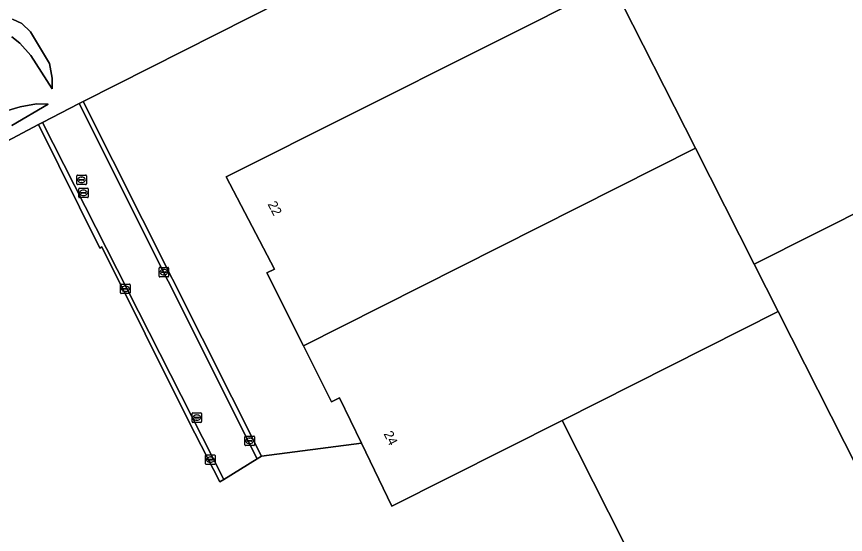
# Model space of a CAD drawing. Extents: x 156702 to 158052, y 387630 to 388992.
# Drawn here: x 157150.5 to 157237.6, y 388398.7 to 388453.2 of the extents above; entities that cross this region are included whole.
import ezdxf

# ---------------------------------------------------------------- set-up
doc = ezdxf.new("R2010")
doc.units = 0
for name, color, linetype in [('IMGEO_Brandkraan', 7, 'Continuous'), ('IMGEO_Erf', 7, 'Continuous'), ('IMGEO_Groenvoorziening', 7, 'Continuous'), ('IMGEO_Kolk', 7, 'Continuous'), ('IMGEO_Muur', 7, 'Continuous'), ('IMGEO_Pand', 7, 'Continuous'), ('IMGEO_Pand_nummerreeks', 7, 'Continuous'), ('IMGEO_Parkeervlak_open', 7, 'Continuous'), ('IMGEO_Rijbaan_lokaal_gesloten', 7, 'Continuous'), ('IMGEO_Rioolput', 7, 'Continuous')]:
    doc.layers.add(name, color=color, linetype=linetype)

msp = doc.modelspace()

# ---------------------------------------------------------------- linework, layer by layer
at = {"layer": 'IMGEO_Brandkraan'}
for p, q in [((157168.953, 388410.599), (157168.953, 388411.451)), ((157169.028, 388411.525), (157169.88, 388411.525)), ((157169.212, 388411.019), (157169.212, 388411.031)), ((157169.65, 388410.982), (157169.252, 388410.982)), ((157169.255, 388411.068), (157169.653, 388411.068)), ((157169.464, 388410.745), (157169.439, 388410.745)), ((157169.441, 388411.305), (157169.466, 388411.305)), ((157169.696, 388411.031), (157169.696, 388411.019)), ((157169.954, 388411.451), (157169.954, 388410.599)), ((157169.88, 388410.525), (157169.028, 388410.525))]:
    msp.add_line(p, q, dxfattribs=at)
for points in [[(157168.953, 388410.599), (157168.953, 388411.451)], [(157169.028, 388411.525), (157169.88, 388411.525)], [(157169.954, 388411.451), (157169.954, 388410.599)], [(157169.88, 388410.525), (157169.028, 388410.525)]]:
    msp.add_lwpolyline(points, dxfattribs=at)
for centre, radius, start, end in [((157169.03, 388411.449), 0.0765, 91.55205, 178.44795), ((157169.03, 388411.449), 0.0765, 91.55205, 178.44795), ((157169.252, 388411.028), 0.0403, 85.87752, 175.75265), ((157169.249, 388411.018), 0.0366, 178.93798, 274.71019), ((157169.653, 388411.025), 0.043, 264.86636, 352.45326), ((157169.657, 388411.03), 0.0386, 1.73085, 96.63898), ((157169.878, 388411.449), 0.0765, 1.55205, 88.44795), ((157169.878, 388411.449), 0.0765, 1.55205, 88.44795), ((157169.03, 388410.601), 0.0765, 181.55205, 268.44795), ((157169.03, 388410.601), 0.0765, 181.55205, 268.44795), ((157169.878, 388410.601), 0.0765, 271.55205, 358.44795), ((157169.878, 388410.601), 0.0765, 271.55205, 358.44795)]:
    msp.add_arc(centre, radius, start, end, dxfattribs=at)
for centre, major_axis, ratio, start_param, end_param in [((157169.44, 388411.025), (-0.387, 0.002), 0.722429, 4.712389, 7.853982), ((157169.465, 388411.025), (-0.39, 0.002), 0.717154, 1.570796, 4.712389)]:
    msp.add_ellipse(centre, major_axis=major_axis, ratio=ratio, start_param=start_param, end_param=end_param, dxfattribs=at)
at = {"layer": 'IMGEO_Erf'}
for points in [[(157213.06, 388456.697), (157221.847, 388439.332), (157228.015, 388427.144), (157272.707, 388449.651)], [(157214.499, 388397.548), (157212.705, 388401.086), (157207.821, 388410.719), (157189.95, 388401.717), (157186.746, 388408.33), (157176.25, 388406.962), (157175.804, 388406.688), (157172.287, 388404.528), (157171.861, 388404.266), (157168.584, 388410.695), (157159.474, 388428.962), (157159.283, 388428.837), (157152.815, 388441.828), (157130.067, 388429.759)]]:
    msp.add_lwpolyline(points, dxfattribs=at)
at = {"layer": 'IMGEO_Groenvoorziening'}
for points in [[(157130.067, 388429.759), (157152.815, 388441.828), (157153.258, 388442.056), (157157.115, 388444.038), (157157.51, 388444.241), (157181.983, 388456.64), (157200.522, 388460.781), (157210.048, 388463.013), (157232.211, 388467.084), (157257.011, 388473.486), (157297.332, 388486.579), (157337.64, 388497.99)], [(157150.042, 388451.055), (157150.864, 388450.393), (157152.019, 388449.074), (157154.261, 388445.594), (157154.273, 388446.702), (157153.983, 388448.255), (157151.973, 388451.582), (157151.066, 388452.431), (157150.105, 388452.9)], [(157150.105, 388452.9), (157151.066, 388452.431), (157151.973, 388451.582), (157153.983, 388448.255), (157154.273, 388446.702), (157154.261, 388445.594), (157152.019, 388449.074), (157150.864, 388450.393), (157150.042, 388451.055)], [(157150.039, 388441.715), (157153.836, 388443.973), (157152.624, 388444.001), (157150.912, 388443.703), (157149.351, 388443.216)], [(157149.351, 388443.216), (157150.912, 388443.703), (157152.624, 388444.001), (157153.836, 388443.973), (157150.039, 388441.715)]]:
    msp.add_lwpolyline(points, dxfattribs=at)
at = {"layer": 'IMGEO_Kolk'}
for p, q in [((157165.485, 388425.883), (157165.485, 388426.735)), ((157165.56, 388426.809), (157166.412, 388426.809)), ((157165.973, 388426.589), (157165.998, 388426.589)), ((157166.486, 388426.735), (157166.486, 388425.883)), ((157166.412, 388425.809), (157165.56, 388425.809)), ((157165.744, 388426.303), (157165.744, 388426.315)), ((157166.182, 388426.266), (157165.784, 388426.266)), ((157165.787, 388426.352), (157166.185, 388426.352)), ((157165.996, 388426.029), (157165.971, 388426.029)), ((157166.228, 388426.315), (157166.228, 388426.303)), ((157161.448, 388424.133), (157161.448, 388424.985)), ((157161.523, 388425.059), (157162.375, 388425.059)), ((157161.936, 388424.839), (157161.961, 388424.839)), ((157162.449, 388424.985), (157162.449, 388424.133)), ((157162.375, 388424.059), (157161.523, 388424.059)), ((157161.707, 388424.553), (157161.707, 388424.565)), ((157162.145, 388424.516), (157161.747, 388424.516)), ((157161.75, 388424.602), (157162.148, 388424.602)), ((157161.959, 388424.279), (157161.934, 388424.279)), ((157162.191, 388424.565), (157162.191, 388424.553)), ((157174.502, 388408.158), (157174.502, 388409.01)), ((157174.577, 388409.084), (157175.429, 388409.084)), ((157175.503, 388409.01), (157175.503, 388408.158)), ((157174.761, 388408.578), (157174.761, 388408.59)), ((157175.199, 388408.541), (157174.801, 388408.541)), ((157174.804, 388408.627), (157175.202, 388408.627)), ((157175.013, 388408.304), (157174.988, 388408.304)), ((157174.99, 388408.864), (157175.015, 388408.864)), ((157175.245, 388408.59), (157175.245, 388408.578)), ((157175.429, 388408.084), (157174.577, 388408.084)), ((157170.373, 388406.178), (157170.373, 388407.03)), ((157170.448, 388407.104), (157171.3, 388407.104)), ((157170.632, 388406.598), (157170.632, 388406.61)), ((157171.07, 388406.561), (157170.672, 388406.561)), ((157170.675, 388406.647), (157171.073, 388406.647)), ((157170.861, 388406.884), (157170.886, 388406.884)), ((157171.116, 388406.61), (157171.116, 388406.598)), ((157171.374, 388407.03), (157171.374, 388406.178)), ((157171.3, 388406.104), (157170.448, 388406.104)), ((157170.884, 388406.324), (157170.859, 388406.324))]:
    msp.add_line(p, q, dxfattribs=at)
for points in [[(157165.485, 388425.883), (157165.485, 388426.735)], [(157165.56, 388426.809), (157166.412, 388426.809)], [(157166.486, 388426.735), (157166.486, 388425.883)], [(157166.412, 388425.809), (157165.56, 388425.809)], [(157161.448, 388424.133), (157161.448, 388424.985)], [(157161.523, 388425.059), (157162.375, 388425.059)], [(157162.449, 388424.985), (157162.449, 388424.133)], [(157162.375, 388424.059), (157161.523, 388424.059)], [(157174.502, 388408.158), (157174.502, 388409.01)], [(157174.577, 388409.084), (157175.429, 388409.084)], [(157175.503, 388409.01), (157175.503, 388408.158)], [(157175.429, 388408.084), (157174.577, 388408.084)], [(157170.373, 388406.178), (157170.373, 388407.03)], [(157170.448, 388407.104), (157171.3, 388407.104)], [(157171.374, 388407.03), (157171.374, 388406.178)], [(157171.3, 388406.104), (157170.448, 388406.104)]]:
    msp.add_lwpolyline(points, dxfattribs=at)
for centre, radius, start, end in [((157165.562, 388426.733), 0.0765, 91.55205, 178.44795), ((157165.562, 388426.733), 0.0765, 91.55205, 178.44795), ((157166.41, 388426.733), 0.0765, 1.55205, 88.44795), ((157166.41, 388426.733), 0.0765, 1.55205, 88.44795), ((157165.562, 388425.885), 0.0765, 181.55205, 268.44795), ((157165.562, 388425.885), 0.0765, 181.55205, 268.44795), ((157165.784, 388426.312), 0.0403, 85.87752, 175.75265), ((157165.781, 388426.302), 0.0366, 178.93798, 274.71019), ((157166.185, 388426.309), 0.043, 264.86636, 352.45326), ((157166.189, 388426.314), 0.0386, 1.73085, 96.63898), ((157166.41, 388425.885), 0.0765, 271.55205, 358.44795), ((157166.41, 388425.885), 0.0765, 271.55205, 358.44795), ((157161.525, 388424.983), 0.0765, 91.55205, 178.44795), ((157161.525, 388424.983), 0.0765, 91.55205, 178.44795), ((157162.373, 388424.983), 0.0765, 1.55205, 88.44795), ((157162.373, 388424.983), 0.0765, 1.55205, 88.44795), ((157161.525, 388424.135), 0.0765, 181.55205, 268.44795), ((157161.525, 388424.135), 0.0765, 181.55205, 268.44795), ((157161.747, 388424.562), 0.0403, 85.87752, 175.75265), ((157161.744, 388424.552), 0.0366, 178.93798, 274.71019), ((157162.148, 388424.559), 0.043, 264.86636, 352.45326), ((157162.152, 388424.564), 0.0386, 1.73085, 96.63898), ((157162.373, 388424.135), 0.0765, 271.55205, 358.44795), ((157162.373, 388424.135), 0.0765, 271.55205, 358.44795), ((157174.579, 388409.008), 0.0765, 91.55205, 178.44795), ((157174.579, 388409.008), 0.0765, 91.55205, 178.44795), ((157175.427, 388409.008), 0.0765, 1.55205, 88.44795), ((157175.427, 388409.008), 0.0765, 1.55205, 88.44795), ((157174.579, 388408.16), 0.0765, 181.55205, 268.44795), ((157174.579, 388408.16), 0.0765, 181.55205, 268.44795), ((157174.801, 388408.587), 0.0403, 85.87752, 175.75265), ((157174.798, 388408.577), 0.0366, 178.93798, 274.71019), ((157175.202, 388408.584), 0.043, 264.86636, 352.45326), ((157175.206, 388408.589), 0.0386, 1.73085, 96.63898), ((157175.427, 388408.16), 0.0765, 271.55205, 358.44795), ((157175.427, 388408.16), 0.0765, 271.55205, 358.44795), ((157170.45, 388407.028), 0.0765, 91.55205, 178.44795), ((157170.45, 388407.028), 0.0765, 91.55205, 178.44795), ((157170.672, 388406.607), 0.0403, 85.87752, 175.75265), ((157170.669, 388406.597), 0.0366, 178.93798, 274.71019), ((157171.073, 388406.604), 0.043, 264.86636, 352.45326), ((157171.077, 388406.609), 0.0386, 1.73085, 96.63898), ((157171.298, 388407.028), 0.0765, 1.55205, 88.44795), ((157171.298, 388407.028), 0.0765, 1.55205, 88.44795), ((157170.45, 388406.18), 0.0765, 181.55205, 268.44795), ((157170.45, 388406.18), 0.0765, 181.55205, 268.44795), ((157171.298, 388406.18), 0.0765, 271.55205, 358.44795), ((157171.298, 388406.18), 0.0765, 271.55205, 358.44795)]:
    msp.add_arc(centre, radius, start, end, dxfattribs=at)
for centre, major_axis, ratio, start_param, end_param in [((157165.972, 388426.309), (-0.387, 0.002), 0.722429, 4.712389, 7.853982), ((157165.997, 388426.309), (-0.39, 0.002), 0.717154, 1.570796, 4.712389), ((157161.935, 388424.559), (-0.387, 0.002), 0.722429, 4.712389, 7.853982), ((157161.96, 388424.559), (-0.39, 0.002), 0.717154, 1.570796, 4.712389), ((157174.989, 388408.584), (-0.387, 0.002), 0.722429, 4.712389, 7.853982), ((157175.014, 388408.584), (-0.39, 0.002), 0.717154, 1.570796, 4.712389), ((157170.86, 388406.604), (-0.387, 0.002), 0.722429, 4.712389, 7.853982), ((157170.885, 388406.604), (-0.39, 0.002), 0.717154, 1.570796, 4.712389)]:
    msp.add_ellipse(centre, major_axis=major_axis, ratio=ratio, start_param=start_param, end_param=end_param, dxfattribs=at)
at = {"layer": 'IMGEO_Muur'}
for points in [[(157157.115, 388444.038), (157175.804, 388406.688), (157176.25, 388406.962), (157157.51, 388444.241)], [(157168.584, 388410.695), (157171.861, 388404.266), (157172.287, 388404.528), (157153.258, 388442.056), (157152.815, 388441.828), (157159.283, 388428.837), (157159.474, 388428.962)]]:
    msp.add_lwpolyline(points, close=True, dxfattribs=at)
msp.add_lwpolyline([(157152.815, 388441.828), (157130.067, 388429.759), (157109.473, 388419.105)], dxfattribs=at)
at = {"layer": 'IMGEO_Pand'}
for points in [[(157221.847, 388439.332), (157213.06, 388456.697), (157172.522, 388436.331), (157177.602, 388426.63), (157176.798, 388426.225), (157180.647, 388418.579)], [(157228.015, 388427.144), (157230.536, 388422.161), (157248.62, 388386.421), (157257.236, 388390.774), (157257.559, 388390.13), (157281.553, 388402.199), (157281.155, 388402.994), (157283.012, 388403.901), (157283.385, 388403.137), (157284.401, 388403.633), (157284.086, 388404.278), (157292.815, 388408.687), (157293.214, 388408.888), (157272.707, 388449.651)], [(157228.015, 388427.144), (157221.847, 388439.332), (157180.647, 388418.579), (157183.62, 388412.676), (157184.438, 388413.091), (157186.746, 388408.33), (157189.95, 388401.717), (157207.821, 388410.719), (157230.536, 388422.161)], [(157218.752, 388389.088), (157225.773, 388374.988), (157234.804, 388379.575), (157235.151, 388378.887), (157248.921, 388385.827), (157248.62, 388386.421), (157230.536, 388422.161), (157207.821, 388410.719), (157212.705, 388401.086), (157214.499, 388397.548)]]:
    msp.add_lwpolyline(points, close=True, dxfattribs=at)
at = {"layer": 'IMGEO_Parkeervlak_open'}
msp.add_lwpolyline([(157184.438, 388413.091), (157183.62, 388412.676), (157180.647, 388418.579), (157176.798, 388426.225), (157177.602, 388426.63), (157172.522, 388436.331), (157213.06, 388456.697), (157210.048, 388463.013), (157200.522, 388460.781), (157181.983, 388456.64), (157157.51, 388444.241), (157176.25, 388406.962), (157186.746, 388408.33)], close=True, dxfattribs=at)
at = {"layer": 'IMGEO_Rijbaan_lokaal_gesloten'}
msp.add_lwpolyline([(157175.804, 388406.688), (157157.115, 388444.038), (157153.258, 388442.056), (157172.287, 388404.528)], close=True, dxfattribs=at)
at = {"layer": 'IMGEO_Rioolput'}
for p, q in [((157156.853, 388435.586), (157156.853, 388436.438)), ((157156.928, 388436.512), (157157.78, 388436.512)), ((157157.112, 388436.006), (157157.112, 388436.018)), ((157157.55, 388435.969), (157157.152, 388435.969)), ((157157.155, 388436.055), (157157.553, 388436.055)), ((157157.341, 388436.292), (157157.366, 388436.292)), ((157157.596, 388436.018), (157157.596, 388436.006)), ((157157.854, 388436.438), (157157.854, 388435.586)), ((157157.78, 388435.512), (157156.928, 388435.512)), ((157157.132, 388435.143), (157157.984, 388435.143)), ((157157.364, 388435.732), (157157.339, 388435.732)), ((157157.057, 388434.217), (157157.057, 388435.069)), ((157157.316, 388434.637), (157157.316, 388434.649)), ((157157.754, 388434.6), (157157.356, 388434.6)), ((157157.359, 388434.686), (157157.757, 388434.686)), ((157157.568, 388434.363), (157157.543, 388434.363)), ((157157.545, 388434.923), (157157.57, 388434.923)), ((157157.8, 388434.649), (157157.8, 388434.637)), ((157158.058, 388435.069), (157158.058, 388434.217)), ((157157.984, 388434.143), (157157.132, 388434.143))]:
    msp.add_line(p, q, dxfattribs=at)
for points in [[(157156.853, 388435.586), (157156.853, 388436.438)], [(157156.928, 388436.512), (157157.78, 388436.512)], [(157157.854, 388436.438), (157157.854, 388435.586)], [(157157.78, 388435.512), (157156.928, 388435.512)], [(157157.132, 388435.143), (157157.984, 388435.143)], [(157157.057, 388434.217), (157157.057, 388435.069)], [(157158.058, 388435.069), (157158.058, 388434.217)], [(157157.984, 388434.143), (157157.132, 388434.143)]]:
    msp.add_lwpolyline(points, dxfattribs=at)
for centre, radius, start, end in [((157156.93, 388436.436), 0.0765, 91.55205, 178.44795), ((157156.93, 388436.436), 0.0765, 91.55205, 178.44795), ((157157.152, 388436.015), 0.0403, 85.87752, 175.75265), ((157157.149, 388436.005), 0.0366, 178.93798, 274.71019), ((157157.553, 388436.012), 0.043, 264.86636, 352.45326), ((157157.557, 388436.017), 0.0386, 1.73085, 96.63898), ((157157.778, 388436.436), 0.0765, 1.55205, 88.44795), ((157157.778, 388436.436), 0.0765, 1.55205, 88.44795), ((157156.93, 388435.588), 0.0765, 181.55205, 268.44795), ((157156.93, 388435.588), 0.0765, 181.55205, 268.44795), ((157157.134, 388435.067), 0.0765, 91.55205, 178.44795), ((157157.134, 388435.067), 0.0765, 91.55205, 178.44795), ((157157.778, 388435.588), 0.0765, 271.55205, 358.44795), ((157157.778, 388435.588), 0.0765, 271.55205, 358.44795), ((157157.982, 388435.067), 0.0765, 1.55205, 88.44795), ((157157.982, 388435.067), 0.0765, 1.55205, 88.44795), ((157157.134, 388434.219), 0.0765, 181.55205, 268.44795), ((157157.134, 388434.219), 0.0765, 181.55205, 268.44795), ((157157.356, 388434.646), 0.0403, 85.87752, 175.75265), ((157157.353, 388434.636), 0.0366, 178.93798, 274.71019), ((157157.757, 388434.643), 0.043, 264.86636, 352.45326), ((157157.761, 388434.648), 0.0386, 1.73085, 96.63898), ((157157.982, 388434.219), 0.0765, 271.55205, 358.44795), ((157157.982, 388434.219), 0.0765, 271.55205, 358.44795)]:
    msp.add_arc(centre, radius, start, end, dxfattribs=at)
for centre, major_axis, ratio, start_param, end_param in [((157157.34, 388436.012), (-0.387, 0.002), 0.722429, 4.712389, 7.853982), ((157157.365, 388436.012), (-0.39, 0.002), 0.717154, 1.570796, 4.712389), ((157157.544, 388434.643), (-0.387, 0.002), 0.722429, 4.712389, 7.853982), ((157157.569, 388434.643), (-0.39, 0.002), 0.717154, 1.570796, 4.712389)]:
    msp.add_ellipse(centre, major_axis=major_axis, ratio=ratio, start_param=start_param, end_param=end_param, dxfattribs=at)

# ---------------------------------------------------------------- texts
at = {"layer": 'IMGEO_Pand_nummerreeks'}
for s, rotation, p in [('22', 297.63523, (157176.867, 388433.465)), ('24', 295.85481, (157189.06, 388409.332))]:
    msp.add_text(s, height=1, rotation=rotation, dxfattribs=at).set_placement(p)

doc.saveas('drawing.dxf')
